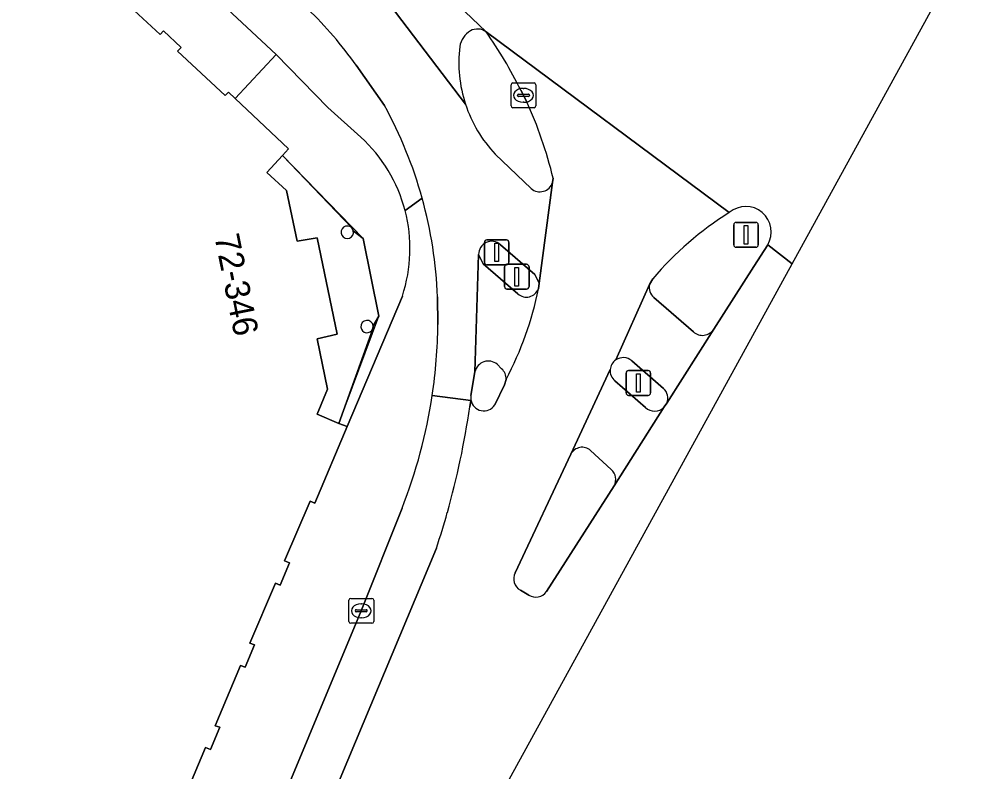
# Model space of a CAD drawing. Extents: x 160102 to 160934, y 382045 to 382923.
# Drawn here: x 160896.02 to 160934.4, y 382820.68 to 382851.05 of the extents above; entities that cross this region are included whole.
import ezdxf

# ---------------------------------------------------------------- set-up
doc = ezdxf.new("R2010")
doc.units = 0
for name, color, linetype in [('IMGEO_Drukknoppaal', 7, 'Continuous'), ('IMGEO_Erf', 7, 'Continuous'), ('IMGEO_Fietspad_gesloten', 7, 'Continuous'), ('IMGEO_Kolk', 7, 'Continuous'), ('IMGEO_Pand', 7, 'Continuous'), ('IMGEO_Pand_nummerreeks', 7, 'Continuous'), ('IMGEO_Pand_overbouw', 7, 'Continuous'), ('IMGEO_Rijbaan_lokaal_gesloten', 7, 'Continuous'), ('IMGEO_Verkeerseiland_gesloten', 7, 'Continuous'), ('IMGEO_Verkeersregelinstallatiepaal', 7, 'Continuous'), ('IMGEO_Voetpad_gesloten', 7, 'Continuous'), ('IMGEO_Voetpad_open', 7, 'Continuous')]:
    doc.layers.add(name, color=color, linetype=linetype)

msp = doc.modelspace()

# ---------------------------------------------------------------- linework, layer by layer
at = {"layer": 'IMGEO_Drukknoppaal'}
for p, q in [((160914.802, 382841.24), (160914.802, 382842.04)), ((160914.802, 382842.04), (160914.802, 382841.24)), ((160914.902, 382842.14), (160915.692, 382842.14)), ((160915.692, 382842.14), (160914.902, 382842.14)), ((160915.792, 382842.04), (160915.792, 382841.24)), ((160915.792, 382841.24), (160915.792, 382842.04)), ((160915.692, 382841.14), (160914.902, 382841.14)), ((160914.902, 382841.14), (160915.692, 382841.14))]:
    msp.add_line(p, q, dxfattribs=at)
msp.add_lwpolyline([(160915.222, 382842.015), (160915.372, 382842.015), (160915.372, 382841.265), (160915.222, 382841.265), (160915.222, 382842.015)], dxfattribs=at)
for centre, start, end in [((160914.902, 382842.04), 90, 180), ((160914.902, 382842.04), 90, 180), ((160915.692, 382842.04), 0, 90), ((160915.692, 382842.04), 360, 90), ((160914.902, 382841.24), 180, 270), ((160914.902, 382841.24), 180, 270), ((160915.692, 382841.24), 270, 0), ((160915.692, 382841.24), 270, 0)]:
    msp.add_arc(centre, 0.1, start, end, dxfattribs=at)
at = {"layer": 'IMGEO_Erf'}
msp.add_lwpolyline([(160894.557, 382857.16), (160896.469, 382855.367), (160896.607, 382855.511), (160897.314, 382854.84), (160897.176, 382854.695), (160899.097, 382852.898), (160899.224, 382853.044), (160899.942, 382852.365), (160899.796, 382852.221), (160901.716, 382850.431), (160901.854, 382850.579), (160902.563, 382849.902), (160902.411, 382849.76), (160904.34, 382847.96), (160904.479, 382848.103), (160904.747, 382847.849), (160906.401, 382849.614), (160875.468, 382878.428)], dxfattribs=at)
at = {"layer": 'IMGEO_Fietspad_gesloten'}
for points in [[(160914.87, 382850.534), (160912.303, 382852.989)], [(160914.039, 382847.612), (160911, 382851.612)], [(160911, 382851.612), (160914.039, 382847.612)], [(160909.625, 382849.184), (160910.768, 382847.565)], [(160916.692, 382844.208), (160915.243, 382845.599)], [(160915.446, 382841.947), (160916.831, 382840.743), (160917.012, 382840.395), (160917.553, 382844.453)], [(160914.259, 382835.857), (160914.418, 382836.819), (160914.568, 382841.55)], [(160921.467, 382840.342), (160920.106, 382837.3)], [(160912.909, 382839.838), (160912.928, 382838.726)], [(160923.237, 382838.426), (160921.645, 382839.823)], [(160922.161, 382835.56), (160924.062, 382838.535)], [(160920.748, 382837.261), (160922.034, 382836.148)], [(160912.697, 382835.87), (160914.253, 382835.655), (160914.258, 382835.685)]]:
    msp.add_lwpolyline(points, dxfattribs=at)
for centre, radius, start, end in [((160896.253, 382839.699), 16.394, 35.3474, 45.7969), ((160914.523, 382850.07), 0.579, 53.2453, 119.5117), ((160914.737, 382849.769), 0.947, 121.8154, 169.1753), ((160919.143, 382849.298), 5.375, 173.0668, 198.2815), ((160895.495, 382839.173), 17.426, 15.4853, 28.787), ((160919.147, 382849.3), 5.38, 198.2921, 223.4762), ((160917.04, 382844.619), 0.539, 229.749, 342.0188), ((160895.518, 382839.177), 17.403, 2.1783, 15.4953), ((160915.094, 382841.557), 0.526, 47.8892, 180.7723), ((160921.949, 382840.217), 0.498, 165.5023, 232.3583), ((160891.817, 382838.996), 21.113, 351.4849, 359.2668), ((160923.601, 382838.846), 0.556, 229.1, 325.9528), ((160920.402, 382836.865), 0.526, 48.8457, 124.2017), ((160921.671, 382835.762), 0.53, 337.5956, 46.7801), ((160914.824, 382835.768), 0.572, 171.0226, 188.3112)]:
    msp.add_arc(centre, radius, start, end, dxfattribs=at)
at = {"layer": 'IMGEO_Kolk'}
for p, q in [((160915.878, 382847.547), (160915.878, 382848.399)), ((160915.953, 382848.473), (160916.805, 382848.473)), ((160916.879, 382848.399), (160916.879, 382847.547)), ((160916.137, 382847.967), (160916.137, 382847.979)), ((160916.575, 382847.93), (160916.177, 382847.93)), ((160916.18, 382848.016), (160916.578, 382848.016)), ((160916.366, 382848.253), (160916.391, 382848.253)), ((160916.621, 382847.979), (160916.621, 382847.967)), ((160916.389, 382847.693), (160916.364, 382847.693)), ((160916.805, 382847.473), (160915.953, 382847.473)), ((160909.333, 382826.751), (160909.333, 382827.603)), ((160909.408, 382827.677), (160910.26, 382827.677)), ((160910.334, 382827.603), (160910.334, 382826.751)), ((160909.635, 382827.22), (160910.033, 382827.22)), ((160909.821, 382827.457), (160909.846, 382827.457)), ((160909.592, 382827.171), (160909.592, 382827.183)), ((160910.03, 382827.134), (160909.632, 382827.134)), ((160909.844, 382826.897), (160909.819, 382826.897)), ((160910.076, 382827.183), (160910.076, 382827.171)), ((160910.26, 382826.677), (160909.408, 382826.677))]:
    msp.add_line(p, q, dxfattribs=at)
for points in [[(160915.878, 382847.547), (160915.878, 382848.399)], [(160915.953, 382848.473), (160916.805, 382848.473)], [(160916.879, 382848.399), (160916.879, 382847.547)], [(160916.805, 382847.473), (160915.953, 382847.473)], [(160909.333, 382826.751), (160909.333, 382827.603)], [(160909.408, 382827.677), (160910.26, 382827.677)], [(160910.334, 382827.603), (160910.334, 382826.751)], [(160910.26, 382826.677), (160909.408, 382826.677)]]:
    msp.add_lwpolyline(points, dxfattribs=at)
for centre, radius, start, end in [((160915.955, 382848.397), 0.0765, 91.552, 178.448), ((160915.955, 382848.397), 0.0765, 91.552, 178.448), ((160916.803, 382848.397), 0.0765, 1.552, 88.448), ((160916.803, 382848.397), 0.0765, 1.552, 88.448), ((160916.177, 382847.976), 0.0403, 85.8775, 175.7526), ((160916.174, 382847.966), 0.0366, 178.938, 274.7102), ((160916.578, 382847.973), 0.043, 264.8664, 352.4533), ((160916.582, 382847.978), 0.0386, 1.7309, 96.639), ((160915.955, 382847.549), 0.0765, 181.552, 268.448), ((160915.955, 382847.549), 0.0765, 181.552, 268.448), ((160916.803, 382847.549), 0.0765, 271.552, 358.448), ((160916.803, 382847.549), 0.0765, 271.552, 358.448), ((160909.41, 382827.601), 0.0765, 91.552, 178.448), ((160909.41, 382827.601), 0.0765, 91.552, 178.448), ((160910.258, 382827.601), 0.0765, 1.552, 88.448), ((160910.258, 382827.601), 0.0765, 1.552, 88.448), ((160909.632, 382827.18), 0.0403, 85.8775, 175.7526), ((160910.037, 382827.182), 0.0386, 1.7309, 96.639), ((160909.629, 382827.17), 0.0366, 178.938, 274.7102), ((160910.033, 382827.177), 0.043, 264.8664, 352.4533), ((160909.41, 382826.753), 0.0765, 181.552, 268.448), ((160909.41, 382826.753), 0.0765, 181.552, 268.448), ((160910.258, 382826.753), 0.0765, 271.552, 358.448), ((160910.258, 382826.753), 0.0765, 271.552, 358.448)]:
    msp.add_arc(centre, radius, start, end, dxfattribs=at)
for centre, major_axis, ratio, start_param, end_param in [((160916.365, 382847.973), (-0.387, 0.002), 0.722429, 4.712389, 7.853982), ((160916.39, 382847.973), (-0.39, 0.002), 0.717154, 1.570796, 4.712389), ((160909.82, 382827.177), (-0.387, 0.002), 0.722429, 4.712389, 7.853982), ((160909.845, 382827.177), (-0.39, 0.002), 0.717154, 1.570796, 4.712389)]:
    msp.add_ellipse(centre, major_axis=major_axis, ratio=ratio, start_param=start_param, end_param=end_param, dxfattribs=at)
at = {"layer": 'IMGEO_Pand'}
for points in [[(160902.523, 382819.225), (160903.55, 382821.657), (160903.743, 382821.585), (160904.126, 382822.484), (160903.93, 382822.543), (160904.956, 382824.973), (160905.146, 382824.901), (160905.528, 382825.799), (160905.333, 382825.874), (160906.374, 382828.29), (160906.554, 382828.213), (160906.937, 382829.11), (160906.737, 382829.195), (160907.763, 382831.601), (160907.956, 382831.524), (160909.264, 382834.613), (160908.931, 382834.729), (160908.052, 382835.115), (160908.47, 382836.116), (160908.055, 382838.148), (160908.857, 382838.332), (160908.05, 382842.224), (160907.251, 382842.093), (160906.821, 382844.139), (160906.014, 382844.861), (160906.654, 382845.547), (160906.899, 382845.809), (160904.747, 382847.849), (160904.479, 382848.103), (160904.34, 382847.96), (160902.411, 382849.76), (160902.563, 382849.902), (160901.854, 382850.579), (160901.716, 382850.431), (160899.796, 382852.221)], [(160909.511, 382842.508), (160909.447, 382842.624)], [(160910.299, 382838.557), (160910.313, 382838.669)]]:
    msp.add_lwpolyline(points, dxfattribs=at)
for centre, start, end in [((160909.268, 382842.45), 44.2811, 13.492), ((160910.064, 382838.644), 5.7447, 185.4942), ((160910.064, 382838.644), 185.5846, 339.583)]:
    msp.add_arc(centre, 0.25, start, end, dxfattribs=at)
at = {"layer": 'IMGEO_Pand_overbouw'}
msp.add_lwpolyline([(160908.931, 382834.729), (160910.536, 382839.068), (160909.909, 382842.196), (160906.654, 382845.547), (160906.014, 382844.861), (160906.821, 382844.139), (160907.251, 382842.093), (160908.05, 382842.224), (160908.857, 382838.332), (160908.055, 382838.148), (160908.47, 382836.116), (160908.052, 382835.115)], close=True, dxfattribs=at)
at = {"layer": 'IMGEO_Rijbaan_lokaal_gesloten'}
for points in [[(160927.223, 382841.17), (160934.401, 382854.241), (160920.419, 382868.265), (160919.573, 382867.32)], [(160920.931, 382862.731), (160918.048, 382865.449), (160909.375, 382855.754), (160912.303, 382852.989), (160914.87, 382850.534), (160924.686, 382843.243)], [(160924.686, 382843.243), (160914.87, 382850.534)], [(160916.266, 382848.176), (160916.496, 382847.742)], [(160917.58, 382844.625), (160917.553, 382844.453), (160917.012, 382840.395), (160916.98, 382840.165)], [(160903.964, 382798.406), (160904.768, 382800.279), (160927.223, 382841.17), (160927.223, 382841.17), (160926.236, 382841.937), (160925.677, 382841.063), (160924.062, 382838.535), (160922.161, 382835.56), (160922.06, 382835.401), (160920.036, 382832.222), (160917.309, 382827.954)], [(160926.236, 382841.937), (160927.223, 382841.17), (160927.223, 382841.17)], [(160920.106, 382837.3), (160921.467, 382840.342), (160921.6, 382840.571)], [(160916.049, 382828.71), (160918.291, 382833.498), (160919.877, 382836.911)], [(160915.678, 382836.514), (160915.613, 382836.293), (160915.223, 382835.482)], [(160914.208, 382835.412), (160914.253, 382835.655), (160912.697, 382835.87)], [(160914.258, 382835.685), (160914.253, 382835.655), (160914.208, 382835.412)], [(160911.478, 382831.312), (160909.834, 382827.177), (160897.018, 382796.438), (160883.479, 382765.119), (160876.197, 382750.267), (160877.844, 382749.439), (160883.947, 382762.152)], [(160900.41, 382799.932), (160912.863, 382829.706)], [(160912.863, 382829.706), (160900.41, 382799.932), (160903.964, 382798.406)], [(160916.592, 382827.81), (160916.253, 382828.008)]]:
    msp.add_lwpolyline(points, dxfattribs=at)
for centre, radius, start, end in [((160901.741, 382841.169), 16.127, 25.7529, 35.5004), ((160900.911, 382840.575), 17.154, 13.6564, 24.6959), ((160925.353, 382842.462), 1.027, 329.2362, 130.5301), ((160931.833, 382831.87), 13.432, 122.1474, 139.6276), ((160903.87, 382842.783), 13.369, 332.0376, 348.7085), ((160920.405, 382836.862), 0.53, 124.3281, 174.7022), ((160891.78, 382839.022), 21.153, 338.6238, 351.4305), ((160914.78, 382835.769), 0.528, 189.1952, 327.0454), ((160882.298, 382839.92), 32.227, 344.1914, 351.9583), ((160882.298, 382839.92), 32.227, 344.1914, 351.9583), ((160882.681, 382839.809), 31.828, 341.4921, 344.1959), ((160882.681, 382839.809), 31.828, 341.4921, 344.1959), ((160916.507, 382828.462), 0.52, 151.5798, 240.8277), ((160916.873, 382828.267), 0.537, 238.4063, 324.3057)]:
    msp.add_arc(centre, radius, start, end, dxfattribs=at)
at = {"layer": 'IMGEO_Verkeerseiland_gesloten'}
for points in [[(160916.496, 382847.742), (160916.266, 382848.176)], [(160915.243, 382845.599), (160916.692, 382844.208)], [(160917.553, 382844.453), (160917.58, 382844.625)], [(160916.98, 382840.165), (160917.012, 382840.395), (160916.831, 382840.743), (160915.446, 382841.947)], [(160924.062, 382838.535), (160925.677, 382841.063), (160926.236, 382841.937)], [(160914.568, 382841.55), (160914.756, 382841.17), (160916.157, 382839.961)], [(160921.6, 382840.571), (160921.467, 382840.342)], [(160921.645, 382839.823), (160923.237, 382838.426)], [(160922.034, 382836.148), (160920.748, 382837.261)], [(160914.418, 382836.819), (160914.259, 382835.857)], [(160915.496, 382836.936), (160915.319, 382837.123)], [(160915.613, 382836.293), (160915.678, 382836.514)], [(160920.07, 382836.454), (160921.298, 382835.384)], [(160915.223, 382835.482), (160915.613, 382836.293)], [(160922.06, 382835.401), (160922.161, 382835.56)], [(160918.291, 382833.498), (160916.049, 382828.71)], [(160919.918, 382832.875), (160919.085, 382833.644)], [(160917.309, 382827.954), (160920.036, 382832.222)], [(160916.253, 382828.008), (160916.592, 382827.81)]]:
    msp.add_lwpolyline(points, dxfattribs=at)
for centre, radius, start, end in [((160914.523, 382850.07), 0.579, 53.2453, 119.5117), ((160914.737, 382849.769), 0.947, 121.8154, 169.1753), ((160901.741, 382841.169), 16.127, 25.7529, 35.5004), ((160919.143, 382849.298), 5.375, 173.0668, 198.2815), ((160919.147, 382849.3), 5.38, 198.2921, 223.4762), ((160900.911, 382840.575), 17.154, 13.6564, 24.6959), ((160917.04, 382844.619), 0.539, 229.749, 342.0188), ((160925.353, 382842.462), 1.027, 329.2362, 130.5301), ((160931.833, 382831.87), 13.432, 122.1474, 139.6276), ((160915.094, 382841.557), 0.526, 47.8892, 180.7723), ((160921.949, 382840.217), 0.498, 165.5023, 232.3583), ((160916.498, 382840.349), 0.516, 228.7387, 339.1043), ((160923.601, 382838.846), 0.556, 229.1, 325.9528), ((160914.962, 382836.695), 0.558, 50.1732, 167.1158), ((160920.405, 382836.862), 0.53, 124.3281, 174.7022), ((160920.402, 382836.865), 0.526, 48.8457, 124.2017), ((160915.176, 382836.548), 0.503, 356.1524, 50.5067), ((160920.405, 382836.865), 0.53, 175.0096, 230.7809), ((160921.671, 382835.762), 0.53, 337.5956, 46.7801), ((160914.824, 382835.768), 0.572, 171.0226, 188.3112), ((160914.78, 382835.769), 0.528, 189.1952, 327.0454), ((160921.671, 382835.761), 0.53, 225.3331, 317.223), ((160918.744, 382833.264), 0.51, 48.0941, 152.7441), ((160919.597, 382832.48), 0.509, 329.5936, 50.8925), ((160916.507, 382828.462), 0.52, 151.5798, 240.8277), ((160916.873, 382828.267), 0.537, 238.4063, 324.3057)]:
    msp.add_arc(centre, radius, start, end, dxfattribs=at)
at = {"layer": 'IMGEO_Verkeersregelinstallatiepaal'}
for p, q in [((160924.865, 382841.945), (160924.865, 382842.745)), ((160924.865, 382842.745), (160924.865, 382841.945)), ((160924.965, 382842.845), (160925.755, 382842.845)), ((160925.755, 382842.845), (160924.965, 382842.845)), ((160925.855, 382842.745), (160925.855, 382841.945)), ((160925.855, 382841.945), (160925.855, 382842.745)), ((160925.755, 382841.845), (160924.965, 382841.845)), ((160924.965, 382841.845), (160925.755, 382841.845)), ((160915.613, 382840.255), (160915.613, 382841.055)), ((160915.613, 382841.055), (160915.613, 382840.255)), ((160915.713, 382841.155), (160916.503, 382841.155)), ((160916.503, 382841.155), (160915.713, 382841.155)), ((160916.603, 382841.055), (160916.603, 382840.255)), ((160916.603, 382840.255), (160916.603, 382841.055)), ((160916.503, 382840.155), (160915.713, 382840.155)), ((160915.713, 382840.155), (160916.503, 382840.155)), ((160920.618, 382836.868), (160921.408, 382836.868)), ((160921.408, 382836.868), (160920.618, 382836.868)), ((160920.518, 382835.968), (160920.518, 382836.768)), ((160920.518, 382836.768), (160920.518, 382835.968)), ((160921.508, 382836.768), (160921.508, 382835.968)), ((160921.508, 382835.968), (160921.508, 382836.768)), ((160921.408, 382835.868), (160920.618, 382835.868)), ((160920.618, 382835.868), (160921.408, 382835.868))]:
    msp.add_line(p, q, dxfattribs=at)
for points in [[(160925.285, 382842.72), (160925.435, 382842.72), (160925.435, 382841.97), (160925.285, 382841.97), (160925.285, 382842.72)], [(160916.033, 382841.03), (160916.183, 382841.03), (160916.183, 382840.28), (160916.033, 382840.28), (160916.033, 382841.03)], [(160920.938, 382836.743), (160921.088, 382836.743), (160921.088, 382835.993), (160920.938, 382835.993), (160920.938, 382836.743)]]:
    msp.add_lwpolyline(points, dxfattribs=at)
for centre, start, end in [((160924.965, 382842.745), 90, 180), ((160924.965, 382842.745), 90, 180), ((160925.755, 382842.745), 0, 90), ((160925.755, 382842.745), 360, 90), ((160924.965, 382841.945), 180, 270), ((160924.965, 382841.945), 180, 270), ((160925.755, 382841.945), 270, 0), ((160925.755, 382841.945), 270, 0), ((160915.713, 382841.055), 90, 180), ((160915.713, 382841.055), 90, 180), ((160916.503, 382841.055), 0, 90), ((160916.503, 382841.055), 360, 90), ((160915.713, 382840.255), 180, 270), ((160915.713, 382840.255), 180, 270), ((160916.503, 382840.255), 270, 0), ((160916.503, 382840.255), 270, 0), ((160920.618, 382836.768), 90, 180), ((160920.618, 382836.768), 90, 180), ((160921.408, 382836.768), 0, 90), ((160921.408, 382836.768), 360, 90), ((160920.618, 382835.968), 180, 270), ((160920.618, 382835.968), 180, 270), ((160921.408, 382835.968), 270, 0), ((160921.408, 382835.968), 270, 0)]:
    msp.add_arc(centre, 0.1, start, end, dxfattribs=at)
at = {"layer": 'IMGEO_Voetpad_gesloten'}
for points in [[(160916.157, 382839.961), (160914.756, 382841.17), (160914.568, 382841.55), (160914.418, 382836.819)], [(160915.319, 382837.123), (160915.496, 382836.936)], [(160919.877, 382836.911), (160918.291, 382833.498)], [(160921.298, 382835.384), (160920.07, 382836.454)], [(160920.036, 382832.222), (160922.06, 382835.401)], [(160919.085, 382833.644), (160919.918, 382832.875)]]:
    msp.add_lwpolyline(points, dxfattribs=at)
for centre, radius, start, end in [((160903.87, 382842.783), 13.369, 332.0376, 348.7085), ((160916.498, 382840.349), 0.516, 228.7387, 339.1043), ((160914.962, 382836.695), 0.558, 50.1732, 167.1158), ((160915.176, 382836.548), 0.503, 356.1524, 50.5067), ((160920.405, 382836.865), 0.53, 175.0096, 230.7809), ((160921.671, 382835.761), 0.53, 225.3331, 317.223), ((160918.744, 382833.264), 0.51, 48.0941, 152.7441), ((160919.597, 382832.48), 0.509, 329.5936, 50.8925)]:
    msp.add_arc(centre, radius, start, end, dxfattribs=at)
at = {"layer": 'IMGEO_Voetpad_open'}
for points in [[(160851.435, 382901.477), (160851.784, 382900.791), (160852.299, 382899.776), (160853.109, 382897.965), (160854.082, 382898.574), (160875.468, 382878.428), (160906.401, 382849.614), (160908.483, 382847.486), (160909.809, 382846.282)], [(160909.809, 382846.282), (160908.483, 382847.486), (160906.401, 382849.614), (160904.747, 382847.849), (160906.899, 382845.809), (160906.654, 382845.547), (160909.447, 382842.624), (160909.511, 382842.508), (160909.909, 382842.196), (160910.536, 382839.068), (160910.313, 382838.669), (160910.299, 382838.557), (160908.931, 382834.729), (160909.264, 382834.613), (160911.49, 382839.875)], [(160910.768, 382847.565), (160909.625, 382849.184)], [(160909.447, 382842.624), (160906.654, 382845.547), (160906.014, 382844.861), (160906.821, 382844.139), (160907.251, 382842.093), (160908.05, 382842.224), (160908.857, 382838.332), (160908.055, 382838.148), (160908.47, 382836.116), (160908.052, 382835.115), (160908.931, 382834.729), (160910.299, 382838.557)], [(160911.601, 382843.328), (160912.289, 382843.826)], [(160912.289, 382843.826), (160911.601, 382843.328)], [(160910.313, 382838.669), (160910.536, 382839.068), (160909.909, 382842.196), (160909.511, 382842.508)], [(160911.49, 382839.875), (160909.264, 382834.613), (160907.956, 382831.524), (160907.763, 382831.601), (160906.737, 382829.195), (160906.937, 382829.11), (160906.554, 382828.213), (160906.374, 382828.29), (160905.333, 382825.874), (160905.528, 382825.799), (160905.146, 382824.901), (160904.956, 382824.973), (160903.93, 382822.543), (160904.126, 382822.484), (160903.743, 382821.585), (160903.55, 382821.657), (160902.523, 382819.225)], [(160912.928, 382838.726), (160912.909, 382839.838)], [(160869.922, 382737.434), (160875.933, 382749.726), (160876.197, 382750.267), (160883.479, 382765.119), (160897.018, 382796.438), (160909.834, 382827.177), (160911.478, 382831.312)]]:
    msp.add_lwpolyline(points, dxfattribs=at)
for centre, radius, start, end in [((160896.253, 382839.699), 16.394, 35.3474, 45.7969), ((160895.495, 382839.173), 17.426, 15.4853, 28.787), ((160905.735, 382841.79), 6.065, 14.6926, 47.7923), ((160905.735, 382841.79), 6.065, 14.6926, 47.7923), ((160895.518, 382839.177), 17.403, 2.1783, 15.4953), ((160905.721, 382841.789), 6.078, 341.6469, 14.6708), ((160905.721, 382841.789), 6.078, 341.6469, 14.6708), ((160909.268, 382842.45), 0.25, 44.2811, 13.492), ((160910.064, 382838.644), 0.25, 5.7447, 185.4942), ((160891.817, 382838.996), 21.113, 351.4849, 359.2668), ((160910.064, 382838.644), 0.25, 185.5846, 339.583), ((160891.78, 382839.022), 21.153, 338.6238, 351.4305)]:
    msp.add_arc(centre, radius, start, end, dxfattribs=at)

# ---------------------------------------------------------------- texts
at = {"layer": 'IMGEO_Pand_nummerreeks'}
msp.add_text('72-346', height=1, rotation=281.373, dxfattribs=at).set_placement((160903.901, 382842.281))

doc.saveas('drawing.dxf')
